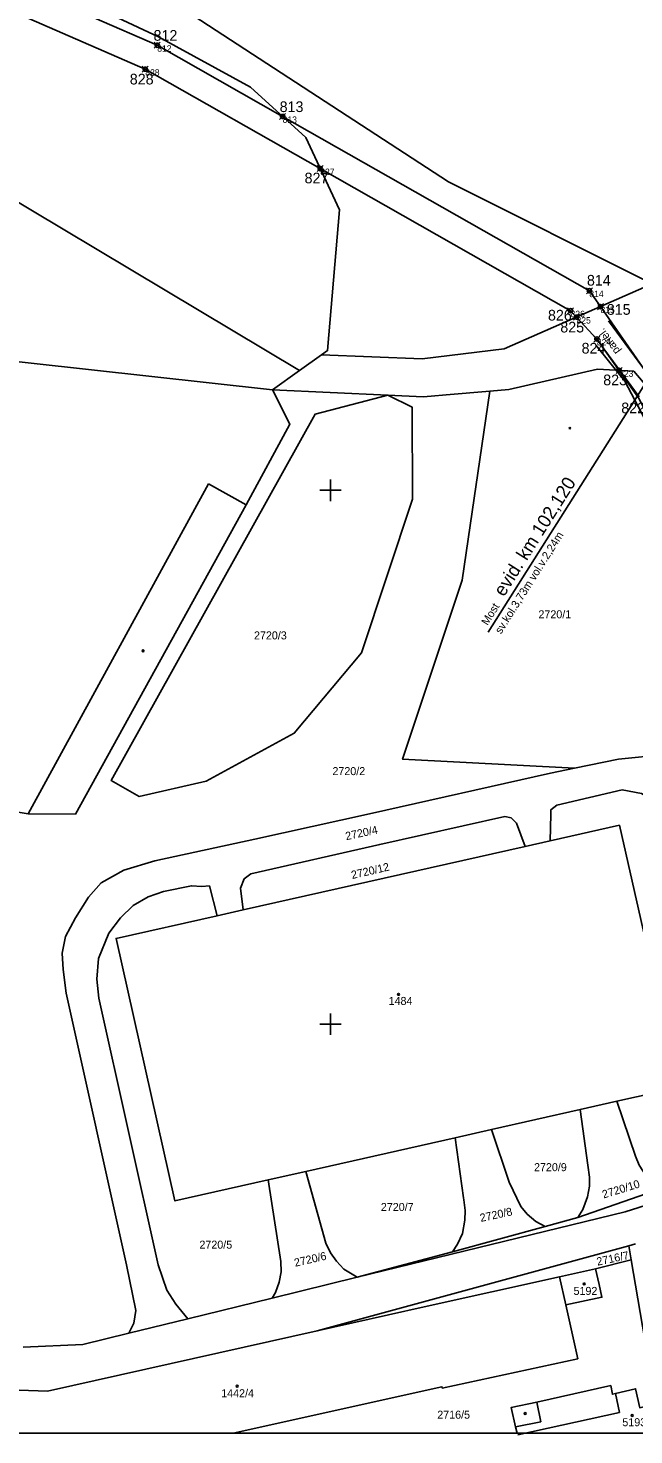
# Model space of a CAD drawing. Extents: x -800194 to -799078, y -1007177 to -1006597.
# Drawn here: x -799956.6 to -799843.2, y -1007177 to -1006913.4 of the extents above; entities that cross this region are included whole.
import ezdxf

# ---------------------------------------------------------------- set-up
doc = ezdxf.new("R2010")
doc.units = 0
for name, color, linetype in [('Dočasné zábory', 7, 'Continuous'), ('Legenda 1', 7, 'Continuous'), ('Ramove udaje', 7, 'Continuous'), ('Vrstva 17', 7, 'Continuous'), ('Vrstva 18', 7, 'Continuous'), ('Vrstva 49', 7, 'Continuous'), ('Vrstva 51', 7, 'Continuous'), ('Vrstva 53', 7, 'Continuous'), ('Vrstva 55', 7, 'Continuous'), ('Vrstva 56', 7, 'Continuous'), ('Vrstva 57', 7, 'Continuous'), ('Vrstva 59', 7, 'Continuous'), ('Vrstva 60', 7, 'Continuous')]:
    doc.layers.add(name, color=color, linetype=linetype)

msp = doc.modelspace()

# ---------------------------------------------------------------- linework, layer by layer
at = {"layer": 'Dočasné zábory'}
for p, q in [((-799933, -1006917.18), (-799931.87, -1006916.04)), ((-799933, -1006916.04), (-799931.87, -1006917.18)), ((-799935.24, -1006921.65), (-799934.11, -1006920.52)), ((-799935.24, -1006920.52), (-799934.11, -1006921.65)), ((-799909.52, -1006930.52), (-799908.39, -1006929.39)), ((-799909.52, -1006929.39), (-799908.39, -1006930.52)), ((-799902.48, -1006940.27), (-799901.35, -1006939.14)), ((-799902.48, -1006939.14), (-799901.35, -1006940.27)), ((-799852.08, -1006963.16), (-799850.95, -1006962.03)), ((-799852.08, -1006962.03), (-799850.95, -1006963.16)), ((-799850, -1006966.15), (-799848.87, -1006965.02)), ((-799850, -1006965.02), (-799848.87, -1006966.15)), ((-799855.61, -1006966.91), (-799854.48, -1006965.78)), ((-799855.61, -1006965.78), (-799854.48, -1006966.91)), ((-799854.49, -1006968.12), (-799853.36, -1006966.98)), ((-799854.49, -1006966.98), (-799853.36, -1006968.12)), ((-799850.68, -1006972.22), (-799849.54, -1006971.09)), ((-799850.68, -1006971.09), (-799849.54, -1006972.22)), ((-799846.5, -1006978.09), (-799845.37, -1006976.96)), ((-799846.5, -1006976.96), (-799845.37, -1006978.09))]:
    msp.add_line(p, q, dxfattribs=at)
for points in [[(-799967.93, -1006901.13), (-799932.44, -1006916.61), (-799908.96, -1006929.95), (-799851.52, -1006962.6), (-799849.43, -1006965.58), (-799838.48, -1006981.29), (-799834.59, -1006980.15), (-799830.67, -1006986.18), (-799829.24, -1006997.61), (-799828.14, -1006999.18)], [(-799827.49, -1007007.33), (-799833.05, -1007000.26), (-799836.6, -1006993.51), (-799842.29, -1006982.66), (-799845.94, -1006977.53), (-799850.11, -1006971.65), (-799853.92, -1006967.55), (-799855.04, -1006966.34), (-799901.91, -1006939.71), (-799934.68, -1006921.09), (-799969.58, -1006905.87)]]:
    msp.add_lwpolyline(points, dxfattribs=at)
for centre in [(-799932.44, -1006916.61), (-799934.68, -1006921.09), (-799908.96, -1006929.95), (-799901.91, -1006939.71), (-799851.52, -1006962.6), (-799849.43, -1006965.58), (-799855.04, -1006966.34), (-799853.92, -1006967.55), (-799850.11, -1006971.65), (-799845.94, -1006977.53)]:
    msp.add_circle(centre, 0.4, dxfattribs=at)
at = {"layer": 'Legenda 1'}
msp.add_lwpolyline([(-800193.4, -1007176.65), (-799312.4, -1007176.65), (-799312.4, -1006766.65), (-800193.4, -1006766.65)], close=True, dxfattribs=at)
at = {"layer": 'Ramove udaje'}
for p, q in [((-799900, -1006998), (-799900, -1007002)), ((-799902, -1007000), (-799900, -1007000)), ((-799900, -1007000), (-799898, -1007000)), ((-799900, -1007098), (-799900, -1007102)), ((-799902, -1007100), (-799900, -1007100)), ((-799900, -1007100), (-799898, -1007100))]:
    msp.add_line(p, q, dxfattribs=at)
at = {"layer": 'Vrstva 17'}
msp.add_lwpolyline([(-799850.22, -1006972.84), (-799844.88, -1006979.55), (-799832.96, -1007002.21)], dxfattribs=at)
at = {"layer": 'Vrstva 18'}
msp.add_line((-799827.91, -1006959.09), (-799870.44, -1007026.56), dxfattribs=at)
at = {"layer": 'Vrstva 49'}
for p, q in [((-799855.35, -1006988.18), (-799855, -1006988.53)), ((-799855.35, -1006988.53), (-799855, -1006988.18))]:
    msp.add_line(p, q, dxfattribs=at)
at = {"layer": 'Vrstva 51'}
for points in [[(-799838.35, -1006981.22), (-799847.91, -1006968.24)], [(-799850.36, -1006971.39), (-799842.2, -1006982.51)]]:
    msp.add_lwpolyline(points, dxfattribs=at)
at = {"layer": 'Vrstva 53'}
msp.add_lwpolyline([(-799673.33, -1007118.14), (-799714.71, -1007110.97), (-799718.21, -1007083.69), (-799729.93, -1007087.54), (-799766.47, -1007095.84), (-799767.73, -1007094.8), (-799769.22, -1007093.56), (-799785.06, -1007080.42), (-799809.11, -1007056.81), (-799818.59, -1007034.4), (-799822.79, -1007029.13), (-799826.14, -1007024.13), (-799830.75, -1006966.73), (-799839.73, -1006961.33), (-799877.87, -1006942.17), (-799936.47, -1006903.99), (-799954.76, -1006895.45), (-799964.79, -1006890.84)], dxfattribs=at)
at = {"layer": 'Vrstva 55'}
for p, q in [((-799905.8, -1006977.56), (-800048.34, -1006892.35)), ((-799905.8, -1006977.56), (-799901.69, -1006974.63)), ((-799901.69, -1006974.63), (-799882.85, -1006975.35)), ((-799910.85, -1006981.15), (-799905.8, -1006977.56)), ((-799870.16, -1006981.42), (-799878.32, -1006982.12)), ((-799866.6, -1006981.12), (-799870.16, -1006981.42)), ((-799858.8, -1007053.02), (-799854.29, -1007052.07)), ((-799854.29, -1007052.07), (-799846.07, -1007050.35)), ((-799863.56, -1007066.73), (-799916.37, -1007078.61)), ((-799858.84, -1007065.67), (-799863.56, -1007066.73)), ((-799916.37, -1007078.61), (-799921.23, -1007079.7)), ((-799853.26, -1007116.03), (-799846.34, -1007114.47)), ((-799869.87, -1007119.78), (-799853.26, -1007116.03)), ((-799876.63, -1007121.3), (-799869.87, -1007119.78)), ((-799904.64, -1007127.61), (-799876.63, -1007121.3)), ((-799911.69, -1007129.2), (-799904.64, -1007127.61)), ((-799853.69, -1007136.27), (-799838.05, -1007130.83)), ((-799859.81, -1007137.94), (-799853.69, -1007136.27)), ((-799877.13, -1007142.66), (-799859.81, -1007137.94)), ((-799902.49, -1007157.51), (-799844.11, -1007141.59)), ((-799844.11, -1007141.59), (-799842.89, -1007141.21)), ((-799843.67, -1007144.18), (-799844.11, -1007141.59)), ((-799895.02, -1007147.45), (-799877.13, -1007142.66)), ((-799843.67, -1007144.18), (-799850.35, -1007145.84)), ((-799850.35, -1007145.84), (-799857.1, -1007147.35)), ((-799895.02, -1007147.45), (-799910.9, -1007151.34)), ((-799855.94, -1007152.6), (-799857.1, -1007147.35)), ((-799910.9, -1007151.34), (-799926.68, -1007155.21)), ((-799926.68, -1007155.21), (-799937.79, -1007157.93))]:
    msp.add_line(p, q, dxfattribs=at)
for points in [[(-799901.69, -1006974.63), (-799900.54, -1006973.82), (-799898.31, -1006947.43), (-799904.63, -1006933.89), (-799915, -1006924.46), (-799932.22, -1006915.03), (-799953.17, -1006905.18), (-799968.93, -1006898.86), (-799993.08, -1006892.39), (-800012.71, -1006890.11), (-800033.89, -1006890), (-800048.34, -1006892.35)], [(-799839.73, -1006961.33), (-799877.87, -1006942.17), (-799936.47, -1006903.99), (-799954.76, -1006895.45), (-799964.79, -1006890.84)], [(-800126.38, -1006954.46), (-800114.82, -1006956.57), (-800087.75, -1006960.99), (-799990.59, -1006972.38), (-799910.85, -1006981.15)], [(-799882.85, -1006975.35), (-799867.48, -1006973.49), (-799839.73, -1006961.33)], [(-799831.14, -1007046.62), (-799837.54, -1006984.31), (-799843.2, -1006977.69), (-799849.98, -1006977.29), (-799866.6, -1006981.12)], [(-799910.85, -1006981.15), (-799907.6, -1006987.58), (-799915.79, -1007002.7), (-799947.77, -1007060.68), (-799956.59, -1007060.62), (-799959.22, -1007060.2), (-799959.32, -1007060.77), (-799959.99, -1007068.95), (-799959.15, -1007100.86), (-799958.55, -1007123.98)], [(-799889.28, -1006982.17), (-799884.71, -1006984.4), (-799884.66, -1007001.67), (-799894.18, -1007030.47), (-799906.77, -1007045.52), (-799923.26, -1007054.52), (-799935.81, -1007057.35), (-799941.05, -1007054.37), (-799902.88, -1006985.7), (-799889.28, -1006982.17)], [(-799882.61, -1006982.49), (-799889.28, -1006982.17), (-799910.85, -1006981.15)], [(-799870.16, -1006981.42), (-799875.33, -1007016.85), (-799886.5, -1007050.4), (-799854.29, -1007052.07)], [(-799878.32, -1006982.12), (-799881.11, -1006982.36), (-799882.61, -1006982.49)], [(-799846.07, -1007050.35), (-799837.39, -1007049.52), (-799832.71, -1007046.42)], [(-799937.79, -1007157.93), (-799936.82, -1007156.03), (-799936.45, -1007153.7), (-799938.22, -1007145.09), (-799949.52, -1007094.24), (-799950.07, -1007089.8), (-799950.22, -1007086.71), (-799949.61, -1007083.61), (-799947.74, -1007080.12), (-799945.31, -1007076.24), (-799942.96, -1007073.53), (-799938.68, -1007071.19), (-799932.9, -1007069.42), (-799914.16, -1007065.36), (-799892.71, -1007060.59), (-799858.8, -1007053.02)], [(-799858.84, -1007065.67), (-799858.76, -1007060.77), (-799858.72, -1007059.86), (-799857.59, -1007058.97), (-799845.38, -1007056.13), (-799841.77, -1007056.79), (-799839.5, -1007058.21), (-799837.43, -1007060.68), (-799836.99, -1007067.77), (-799836.14, -1007072.71), (-799834.61, -1007079.6), (-799832.83, -1007084.94), (-799830.58, -1007092.52), (-799828.9, -1007096.44), (-799827.32, -1007101.2), (-799825.89, -1007106.02), (-799824.52, -1007111.92), (-799824.25, -1007121.19), (-799824.17, -1007122.98), (-799825.87, -1007124.09), (-799830.82, -1007128.75)], [(-799916.37, -1007078.61), (-799916.82, -1007074.54), (-799916.17, -1007072.79), (-799914.91, -1007071.85), (-799890.76, -1007066.36), (-799867.37, -1007061.12), (-799866.17, -1007061.36), (-799865.15, -1007062.35), (-799863.56, -1007066.73)], [(-799846.34, -1007114.47), (-799834.79, -1007111.87), (-799845.89, -1007062.76), (-799858.84, -1007065.67)], [(-799926.68, -1007155.21), (-799928.97, -1007152.5), (-799930.66, -1007149.85), (-799932.29, -1007145.14), (-799943.36, -1007095.14), (-799943.76, -1007091.6), (-799943.45, -1007087.73), (-799941.48, -1007082.96), (-799939.34, -1007080.12), (-799936.97, -1007077.8), (-799934.15, -1007076.19), (-799931.27, -1007075.17), (-799926.04, -1007074.1), (-799924.08, -1007074.23), (-799922.66, -1007074.11), (-799921.23, -1007079.7)], [(-799921.23, -1007079.7), (-799940.15, -1007083.96), (-799929.14, -1007133.13), (-799911.69, -1007129.2)], [(-799838.05, -1007130.83), (-799839.52, -1007129.85), (-799840.91, -1007128.4), (-799842.17, -1007126.45), (-799842.9, -1007124.78), (-799846.34, -1007114.47)], [(-799853.69, -1007136.27), (-799852.72, -1007134.73), (-799851.85, -1007132.41), (-799851.49, -1007130.4), (-799851.51, -1007128.69), (-799851.8, -1007126.44), (-799853.26, -1007116.03)], [(-799859.81, -1007137.94), (-799861.51, -1007136.99), (-799863.16, -1007135.61), (-799864.37, -1007134.2), (-799866.53, -1007129.66), (-799869.87, -1007119.78)], [(-799877.13, -1007142.66), (-799876.18, -1007141.27), (-799875.3, -1007139.22), (-799874.85, -1007136.77), (-799874.75, -1007134.96), (-799875, -1007132.95), (-799875.06, -1007132.59), (-799876.63, -1007121.3)], [(-799814.24, -1007125.43), (-799822.76, -1007128.21), (-799844.82, -1007135.16), (-799895.02, -1007147.45)], [(-799895.02, -1007147.45), (-799897.49, -1007145.93), (-799898.84, -1007144.45), (-799900.01, -1007142.86), (-799900.88, -1007141.07), (-799904.64, -1007127.61)], [(-799910.9, -1007151.34), (-799910.28, -1007150.28), (-799909.58, -1007148.38), (-799909.26, -1007146.44), (-799909.31, -1007144.47), (-799911.69, -1007129.2)], [(-799838.65, -1007173.83), (-799839.02, -1007171.64), (-799839.09, -1007171.24), (-799843.67, -1007144.18)], [(-799855.94, -1007152.6), (-799849.17, -1007151.19), (-799849.68, -1007148.8), (-799850.35, -1007145.84)], [(-799857.1, -1007147.35), (-799882.44, -1007153.02), (-799902.49, -1007157.51)], [(-799918.24, -1007176.65), (-799879.14, -1007167.97), (-799879.08, -1007168.21), (-799853.7, -1007162.72), (-799855.94, -1007152.6)], [(-799902.49, -1007157.51), (-799953, -1007168.82), (-799958.28, -1007168.59), (-799967.15, -1007168.25), (-799970.47, -1007168.12)], [(-799957.55, -1007160.54), (-799946.38, -1007160.03), (-799937.79, -1007157.93)], [(-799839.36, -1007176.65), (-799840.49, -1007171.57), (-799842.09, -1007171.9), (-799842.85, -1007168.35), (-799846.6, -1007169.23), (-799847.19, -1007169.37), (-799847.51, -1007167.75), (-799861.36, -1007170.85), (-799866.14, -1007171.83), (-799865.33, -1007175.48), (-799865.03, -1007176.65)]]:
    msp.add_lwpolyline(points, dxfattribs=at)
at = {"layer": 'Vrstva 56'}
for p, q in [((-799922.84, -1006998.8), (-799956.59, -1007060.62)), ((-799922.84, -1006998.8), (-799915.79, -1007002.7)), ((-799861.36, -1007170.85), (-799860.6, -1007174.51)), ((-799845.85, -1007172.76), (-799846.6, -1007169.23)), ((-799864.94, -1007176.98), (-799845.85, -1007172.76)), ((-799860.6, -1007174.51), (-799865.33, -1007175.48))]:
    msp.add_line(p, q, dxfattribs=at)
at = {"layer": 'Vrstva 59'}
for centre in [(-799935.1, -1007030.07), (-799887.24, -1007094.44), (-799852.47, -1007148.71), (-799917.46, -1007167.86), (-799863.53, -1007172.98), (-799843.49, -1007173.35)]:
    msp.add_circle(centre, 0.175, dxfattribs=at)
at = {"layer": 'Vrstva 60'}
for p, q in [((-799932.44, -1006916.61), (-799932.44, -1006916.61)), ((-799934.68, -1006921.09), (-799934.68, -1006921.09)), ((-799908.96, -1006929.95), (-799908.96, -1006929.95)), ((-799901.91, -1006939.71), (-799901.91, -1006939.71)), ((-799851.52, -1006962.6), (-799851.52, -1006962.6)), ((-799855.04, -1006966.34), (-799855.04, -1006966.34)), ((-799853.92, -1006967.55), (-799853.92, -1006967.55)), ((-799849.43, -1006965.58), (-799849.43, -1006965.58)), ((-799850.11, -1006971.65), (-799850.11, -1006971.65)), ((-799845.94, -1006977.53), (-799845.94, -1006977.53))]:
    msp.add_line(p, q, dxfattribs=at)

# ---------------------------------------------------------------- texts
at = {"layer": 'Dočasné zábory'}
for s, p in [('812', (-799933.13, -1006915.76)), ('828', (-799937.58, -1006923.95)), ('813', (-799909.52, -1006929.12)), ('827', (-799904.85, -1006942.48)), ('814', (-799851.97, -1006961.64)), ('815', (-799848.25, -1006967.11)), ('826', (-799859.27, -1006968.18)), ('825', (-799856.96, -1006970.42)), ('824', (-799852.97, -1006974.37)), ('823', (-799848.92, -1006980.31)), ('822', (-799845.54, -1006985.56))]:
    msp.add_text(s, height=2, rotation=360, dxfattribs=at).set_placement(p)
at = {"layer": 'Vrstva 18'}
for s, height, p in [('evid. km 102,120', 2.5, (-799867.51, -1007020.07)), ('sv.kol.3,73m vol.v.2,24m', 1.5, (-799868.05, -1007027.02)), ('Most', 1.5, (-799870.59, -1007025.42))]:
    msp.add_text(s, height=height, rotation=57.7746, dxfattribs=at).set_placement(p)
at = {"layer": 'Vrstva 51'}
msp.add_text('panel.', height=1.5, rotation=126.2726, dxfattribs=at).set_placement((-799845.64, -1006973.88))
at = {"layer": 'Vrstva 57'}
for s, p in [('2720/1', (-799861.05, -1007023.98)), ('2720/3', (-799914.32, -1007027.93)), ('2720/2', (-799899.63, -1007053.36)), ('1484', (-799889.11, -1007096.42)), ('2720/9', (-799861.88, -1007127.57)), ('2720/7', (-799890.56, -1007135.03)), ('2720/5', (-799924.54, -1007142.09)), ('5192', (-799854.48, -1007150.76)), ('1442/4', (-799920.46, -1007169.93)), ('2716/5', (-799880, -1007173.95)), ('5193', (-799845.34, -1007175.36))]:
    msp.add_text(s, height=1.5, dxfattribs=at).set_placement(p)
for s, rotation, p in [('2720/4', 12, (-799897.04, -1007065.56)), ('2720/12', 13, (-799895.93, -1007072.84)), ('2720/10', 17, (-799848.86, -1007132.7)), ('2720/8', 12, (-799871.84, -1007137.09)), ('2720/6', 13, (-799906.61, -1007145.49)), ('2716/7', 12, (-799849.99, -1007145.29))]:
    msp.add_text(s, height=1.5, rotation=rotation, dxfattribs=at).set_placement(p)
at = {"layer": 'Vrstva 60'}
for s, p in [('812', (-799932.44, -1006917.81)), ('828', (-799934.68, -1006922.29)), ('813', (-799908.96, -1006931.15)), ('827', (-799901.91, -1006940.91)), ('814', (-799851.52, -1006963.8)), ('826', (-799855.04, -1006967.55)), ('825', (-799853.92, -1006968.75)), ('815', (-799849.43, -1006966.78)), ('824', (-799850.11, -1006972.85)), ('823', (-799845.94, -1006978.73))]:
    msp.add_text(s, height=1.2, dxfattribs=at).set_placement(p)

doc.saveas('drawing.dxf')
